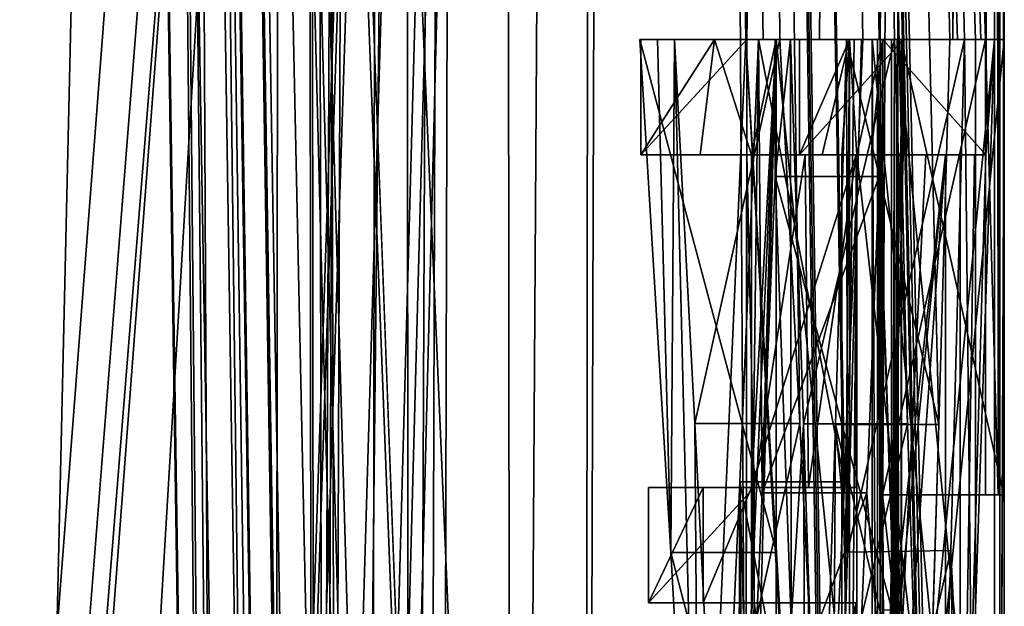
# Model space of a CAD drawing. Header units: millimetres. Extents: x -18.9 to 18.9, y -8.8 to 59.9.
# Tile 331 of 461: x 15.5 to 17.4, y 23.3 to 24.4. Entities that reach past the tile are written whole.
import ezdxf

# ---------------------------------------------------------------- set-up
doc = ezdxf.new("R2010")
doc.units = ezdxf.units.MM
doc.header["$LTSCALE"] = 65.185185
for name, color, linetype in [('1', 7, 'CONTINUOUS'), ('1281', 7, 'CONTINUOUS'), ('1334', 7, 'CONTINUOUS'), ('1335', 7, 'CONTINUOUS'), ('189', 7, 'CONTINUOUS'), ('192', 7, 'CONTINUOUS'), ('193', 7, 'CONTINUOUS'), ('195', 7, 'CONTINUOUS'), ('196', 7, 'CONTINUOUS'), ('197', 7, 'CONTINUOUS'), ('200', 7, 'CONTINUOUS'), ('201', 7, 'CONTINUOUS'), ('202', 7, 'CONTINUOUS'), ('204', 7, 'CONTINUOUS'), ('205', 7, 'CONTINUOUS'), ('206', 7, 'CONTINUOUS'), ('207', 7, 'CONTINUOUS'), ('208', 7, 'CONTINUOUS'), ('209', 7, 'CONTINUOUS'), ('210', 7, 'CONTINUOUS'), ('216', 7, 'CONTINUOUS'), ('217', 7, 'CONTINUOUS'), ('218', 7, 'CONTINUOUS'), ('220', 7, 'CONTINUOUS'), ('221', 7, 'CONTINUOUS'), ('222', 7, 'CONTINUOUS'), ('223', 7, 'CONTINUOUS'), ('224', 7, 'CONTINUOUS'), ('225', 7, 'CONTINUOUS'), ('227', 7, 'CONTINUOUS'), ('228', 7, 'CONTINUOUS'), ('229', 7, 'CONTINUOUS'), ('230', 7, 'CONTINUOUS'), ('231', 7, 'CONTINUOUS'), ('232', 7, 'CONTINUOUS'), ('233', 7, 'CONTINUOUS'), ('234', 7, 'CONTINUOUS'), ('235', 7, 'CONTINUOUS'), ('236', 7, 'CONTINUOUS'), ('237', 7, 'CONTINUOUS'), ('238', 7, 'CONTINUOUS'), ('242', 7, 'CONTINUOUS'), ('31', 7, 'CONTINUOUS'), ('32', 7, 'CONTINUOUS'), ('831', 7, 'CONTINUOUS')]:
    doc.layers.add(name, color=color, linetype=linetype)

msp = doc.modelspace()

# ---------------------------------------------------------------- linework, layer by layer
at = {"layer": '1', "color": 7, "linetype": 'Continuous'}
for points in [[(16.2162, 56.2848, -6.3084), (16.4004, 56.3031, -5.8126), (16.2438, 17.2561, -6.2369), (16.2162, 56.2848, -6.3084)], [(16.2438, 17.2561, -6.2369), (16.4004, 56.3031, -5.8126), (16.268, 17.2148, -6.1735), (16.2438, 17.2561, -6.2369)], [(16.268, 17.2148, -6.1735), (16.4004, 56.3031, -5.8126), (16.2965, 17.2, -6.0979), (16.268, 17.2148, -6.1735)], [(16.2965, 17.2, -6.0979), (16.4004, 56.3031, -5.8126), (16.443, 17.2, -5.6911), (16.2965, 17.2, -6.0979)], [(16.4004, 56.3031, -5.8126), (16.6965, 56.0375, -4.8977), (16.443, 17.2, -5.6911), (16.4004, 56.3031, -5.8126)], [(16.0314, 56.1696, -6.7642), (16.2162, 56.2848, -6.3084), (16.0587, 17.7805, -6.699), (16.0314, 56.1696, -6.7642)], [(16.0587, 17.7805, -6.699), (16.2162, 56.2848, -6.3084), (16.0658, 17.7069, -6.6822), (16.0587, 17.7805, -6.699)], [(16.0658, 17.7069, -6.6822), (16.2162, 56.2848, -6.3084), (16.084, 17.6436, -6.6381), (16.0658, 17.7069, -6.6822)], [(16.084, 17.6436, -6.6381), (16.2162, 56.2848, -6.3084), (16.1651, 17.4505, -6.4381), (16.084, 17.6436, -6.6381)], [(16.1651, 17.4505, -6.4381), (16.2162, 56.2848, -6.3084), (16.2438, 17.2561, -6.2369), (16.1651, 17.4505, -6.4381)], [(15.9328, 26.207, -6.9933), (16.0314, 56.1696, -6.7642), (16.0587, 17.7805, -6.699), (15.9328, 26.207, -6.9933)], [(16.443, 17.2, -5.6911), (16.6965, 56.0375, -4.8977), (16.5793, 17.2, -5.2808), (16.443, 17.2, -5.6911)], [(16.6965, 56.0375, -4.8977), (16.8969, 22.6241, -4.1541), (16.5793, 17.2, -5.2808), (16.6965, 56.0375, -4.8977)], [(16.8989, 24.4, -4.1457), (16.8969, 22.6241, -4.1541), (16.6965, 56.0375, -4.8977), (16.8989, 24.4, -4.1457)], [(17.2996, 54.3428, -1.8668), (16.8989, 24.4, -4.1457), (16.6965, 56.0375, -4.8977), (17.2996, 54.3428, -1.8668)], [(17.0404, 24.4, -3.5192), (16.8989, 24.4, -4.1457), (17.2996, 54.3428, -1.8668), (17.0404, 24.4, -3.5192)], [(17.1587, 24.4, -2.888), (17.0404, 24.4, -3.5192), (17.2996, 54.3428, -1.8668), (17.1587, 24.4, -2.888)], [(17.2035, 24.4, -2.6078), (17.1587, 22.4, -2.888), (17.2996, 54.3428, -1.8668), (17.2035, 24.4, -2.6078)], [(17.1587, 22.4, -2.888), (17.1587, 24.4, -2.888), (17.2996, 54.3428, -1.8668), (17.1587, 22.4, -2.888)], [(17.3, 24.4, -1.8631), (17.2035, 24.4, -2.6078), (17.2996, 54.3428, -1.8668), (17.3, 24.4, -1.8631)], [(17.3807, 52.8398, 0.8197), (17.3, 24.4, -1.8631), (17.2996, 54.3428, -1.8668), (17.3807, 52.8398, 0.8197)], [(16.6233, 50.4225, 5.1405), (17.3632, 24.4, 1.1317), (17.3807, 52.8398, 0.8197), (16.6233, 50.4225, 5.1405)], [(17.3642, 24.4, -1.1148), (17.3, 24.4, -1.8631), (17.3807, 52.8398, 0.8197), (17.3642, 24.4, -1.1148)], [(17.3632, 24.4, 1.1317), (17.3879, 23.5148, 0.6501), (17.3807, 52.8398, 0.8197), (17.3632, 24.4, 1.1317)], [(17.381, 24.4, -0.8123), (17.3642, 24.1759, -1.1148), (17.3807, 52.8398, 0.8197), (17.381, 24.4, -0.8123)], [(17.3642, 24.1759, -1.1148), (17.3642, 24.4, -1.1148), (17.3807, 52.8398, 0.8197), (17.3642, 24.1759, -1.1148)], [(17.3879, 23.5148, 0.6501), (17.3992, 23.5148, 0.1681), (17.3807, 52.8398, 0.8197), (17.3879, 23.5148, 0.6501)], [(17.3992, 23.5148, 0.1681), (17.3992, 24.4, 0.1681), (17.3807, 52.8398, 0.8197), (17.3992, 23.5148, 0.1681)], [(17.4, 24.4, 0.035), (17.3997, 24.4, -0.098), (17.3807, 52.8398, 0.8197), (17.4, 24.4, 0.035)], [(17.3997, 24.4, -0.098), (17.3914, 22.4, -0.5462), (17.3807, 52.8398, 0.8197), (17.3997, 24.4, -0.098)], [(17.3992, 24.4, 0.1681), (17.4, 24.4, 0.035), (17.3807, 52.8398, 0.8197), (17.3992, 24.4, 0.1681)], [(17.3914, 22.4, -0.5462), (17.3914, 24.4, -0.5462), (17.3807, 52.8398, 0.8197), (17.3914, 22.4, -0.5462)], [(17.3867, 24.4, -0.6793), (17.381, 24.4, -0.8123), (17.3807, 52.8398, 0.8197), (17.3867, 24.4, -0.6793)], [(17.3914, 24.4, -0.5462), (17.3867, 24.4, -0.6793), (17.3807, 52.8398, 0.8197), (17.3914, 24.4, -0.5462)], [(16.6233, 50.4225, 5.1405), (15.23, 48.5911, 8.4147), (16.5793, 17.2, 5.2808), (16.6233, 50.4225, 5.1405)], [(16.8969, 24.4, 4.1541), (16.6233, 50.4225, 5.1405), (16.5793, 17.2, 5.2808), (16.8969, 24.4, 4.1541)], [(17.3088, 24.4, 1.7788), (17.3227, 24.4004, 1.6401), (16.6233, 50.4225, 5.1405), (17.3088, 24.4, 1.7788)], [(17.3227, 24.4004, 1.6401), (17.3438, 24.4, 1.3978), (16.6233, 50.4225, 5.1405), (17.3227, 24.4004, 1.6401)], [(17.2939, 24.4, 1.9188), (17.3088, 24.4, 1.7788), (16.6233, 50.4225, 5.1405), (17.2939, 24.4, 1.9188)], [(17.2727, 23.6514, 2.101), (17.2939, 24.4, 1.9188), (16.6233, 50.4225, 5.1405), (17.2727, 23.6514, 2.101)], [(17.2496, 22.9042, 2.2829), (17.2727, 23.6514, 2.101), (16.6233, 50.4225, 5.1405), (17.2496, 22.9042, 2.2829)], [(17.246, 22.7921, 2.3095), (17.2496, 22.9042, 2.2829), (16.6233, 50.4225, 5.1405), (17.246, 22.7921, 2.3095)], [(17.2425, 22.6801, 2.3361), (17.246, 22.7921, 2.3095), (16.6233, 50.4225, 5.1405), (17.2425, 22.6801, 2.3361)], [(17.2388, 22.7922, 2.3627), (17.2425, 22.6801, 2.3361), (16.6233, 50.4225, 5.1405), (17.2388, 22.7922, 2.3627)], [(17.2352, 22.9042, 2.3894), (17.2388, 22.7922, 2.3627), (16.6233, 50.4225, 5.1405), (17.2352, 22.9042, 2.3894)], [(17.2116, 23.6529, 2.5534), (17.2352, 22.9042, 2.3894), (16.6233, 50.4225, 5.1405), (17.2116, 23.6529, 2.5534)], [(17.1865, 24.4, 2.7171), (17.2116, 23.6529, 2.5534), (16.6233, 50.4225, 5.1405), (17.1865, 24.4, 2.7171)], [(17.1567, 24.4, 2.8993), (17.1865, 24.4, 2.7171), (16.6233, 50.4225, 5.1405), (17.1567, 24.4, 2.8993)], [(17.125, 24.4, 3.0812), (17.1567, 24.4, 2.8993), (16.6233, 50.4225, 5.1405), (17.125, 24.4, 3.0812)], [(17.0888, 23.54, 3.2761), (17.125, 24.4, 3.0812), (16.6233, 50.4225, 5.1405), (17.0888, 23.54, 3.2761)], [(17.0504, 22.6829, 3.4703), (17.0888, 23.54, 3.2761), (16.6233, 50.4225, 5.1405), (17.0504, 22.6829, 3.4703)], [(17.0449, 22.7936, 3.4972), (17.0504, 22.6829, 3.4703), (16.6233, 50.4225, 5.1405), (17.0449, 22.7936, 3.4972)], [(17.0394, 22.9042, 3.5238), (17.0449, 22.7936, 3.4972), (16.6233, 50.4225, 5.1405), (17.0394, 22.9042, 3.5238)], [(17.0022, 23.6533, 3.6992), (17.0394, 22.9042, 3.5238), (16.6233, 50.4225, 5.1405), (17.0022, 23.6533, 3.6992)], [(16.9633, 24.4, 3.8739), (17.0022, 23.6533, 3.6992), (16.6233, 50.4225, 5.1405), (16.9633, 24.4, 3.8739)], [(16.9306, 24.4, 4.0141), (16.9633, 24.4, 3.8739), (16.6233, 50.4225, 5.1405), (16.9306, 24.4, 4.0141)], [(16.8969, 24.4, 4.1541), (16.9306, 24.4, 4.0141), (16.6233, 50.4225, 5.1405), (16.8969, 24.4, 4.1541)], [(17.354, 24.4, 1.2647), (17.3632, 24.4, 1.1317), (16.6233, 50.4225, 5.1405), (17.354, 24.4, 1.2647)], [(17.3438, 24.4, 1.3978), (17.354, 24.4, 1.2647), (16.6233, 50.4225, 5.1405), (17.3438, 24.4, 1.3978)], [(15.23, 48.5911, 8.4147), (15.8072, 34.207, 7.2726), (16.443, 17.2, 5.6911), (15.23, 48.5911, 8.4147)], [(16.5793, 17.2, 5.2808), (15.23, 48.5911, 8.4147), (16.443, 17.2, 5.6911), (16.5793, 17.2, 5.2808)], [(15.8072, 34.207, 7.2726), (16.0587, 17.7805, 6.699), (16.0657, 17.7069, 6.6822), (15.8072, 34.207, 7.2726)], [(16.443, 17.2, 5.6911), (15.8072, 34.207, 7.2726), (16.2965, 17.2, 6.0979), (16.443, 17.2, 5.6911)], [(16.2965, 17.2, 6.0979), (15.8072, 34.207, 7.2726), (16.268, 17.2148, 6.1735), (16.2965, 17.2, 6.0979)], [(16.268, 17.2148, 6.1735), (15.8072, 34.207, 7.2726), (16.2438, 17.2561, 6.2369), (16.268, 17.2148, 6.1735)], [(16.2438, 17.2561, 6.2369), (15.8072, 34.207, 7.2726), (16.1651, 17.4505, 6.4381), (16.2438, 17.2561, 6.2369)], [(16.1651, 17.4505, 6.4381), (15.8072, 34.207, 7.2726), (16.084, 17.6436, 6.6381), (16.1651, 17.4505, 6.4381)], [(16.084, 17.6436, 6.6381), (15.8072, 34.207, 7.2726), (16.0657, 17.7069, 6.6822), (16.084, 17.6436, 6.6381)], [(17.0123, 22.4001, 3.6522), (16.8969, 24.4, 4.1541), (16.5793, 17.2, 5.2808), (17.0123, 22.4001, 3.6522)], [(16.8969, 24.4, 4.1541), (17.0123, 22.4001, 3.6522), (16.9564, 23.4026, 3.9038), (16.8969, 24.4, 4.1541)], [(16.8989, 24.4, -4.1457), (16.8989, 24.1759, -4.1457), (16.8969, 22.6241, -4.1541), (16.8989, 24.4, -4.1457)], [(17.2035, 24.4, -2.6078), (17.2035, 24.1759, -2.6078), (17.1587, 22.4, -2.888), (17.2035, 24.4, -2.6078)], [(17.3227, 24.4004, 1.6401), (17.296, 23.4066, 1.8996), (17.3438, 22.4, 1.3978), (17.3227, 24.4004, 1.6401)], [(17.381, 24.4, -0.8123), (17.381, 22.4, -0.8123), (17.314, 22.4, -1.7283), (17.381, 24.4, -0.8123)], [(17.3642, 24.1759, -1.1148), (17.381, 24.4, -0.8123), (17.314, 22.4, -1.7283), (17.3642, 24.1759, -1.1148)], [(17.3438, 24.4, 1.3978), (17.3227, 24.4004, 1.6401), (17.3438, 22.4, 1.3978), (17.3438, 24.4, 1.3978)], [(17.3632, 23.5148, 1.1317), (17.3879, 23.5148, 0.6501), (17.3632, 24.4, 1.1317), (17.3632, 23.5148, 1.1317)], [(17.3997, 24.4, -0.098), (17.3997, 22.4, -0.098), (17.3914, 22.4, -0.5462), (17.3997, 24.4, -0.098)], [(17.2853, 24.1759, -1.9944), (17.2853, 22.4, -1.9944), (16.5793, 17.2, -5.2808), (17.2853, 24.1759, -1.9944)], [(17.1587, 22.4, -2.888), (17.2853, 24.1759, -1.9944), (16.5793, 17.2, -5.2808), (17.1587, 22.4, -2.888)], [(16.8989, 24.1759, -4.1457), (16.9132, 23.5289, -4.0868), (16.8969, 22.6241, -4.1541), (16.8989, 24.1759, -4.1457)], [(17.0126, 24.1759, -3.6514), (16.9132, 23.5289, -4.0868), (16.8989, 24.1759, -4.1457), (17.0126, 24.1759, -3.6514)], [(17.0189, 23.5289, -3.6218), (16.9132, 23.5289, -4.0868), (17.0126, 24.1759, -3.6514), (17.0189, 23.5289, -3.6218)], [(17.1117, 24.1759, -3.1541), (17.0189, 23.5289, -3.6218), (17.0126, 24.1759, -3.6514), (17.1117, 24.1759, -3.1541)], [(17.1117, 23.5289, -3.1541), (17.0189, 23.5289, -3.6218), (17.1117, 24.1759, -3.1541), (17.1117, 23.5289, -3.1541)], [(17.2471, 24.1759, -2.3015), (17.2853, 24.1759, -1.9944), (17.1587, 22.4, -2.888), (17.2471, 24.1759, -2.3015)], [(17.2035, 24.1759, -2.6078), (17.2471, 24.1759, -2.3015), (17.1587, 22.4, -2.888), (17.2035, 24.1759, -2.6078)], [(17.3418, 24.1759, -1.4218), (17.3642, 24.1759, -1.1148), (17.314, 22.4, -1.7283), (17.3418, 24.1759, -1.4218)], [(17.314, 24.1759, -1.7283), (17.3418, 24.1759, -1.4218), (17.314, 22.4, -1.7283), (17.314, 24.1759, -1.7283)], [(17.1568, 24.1339, 2.8992), (17.1322, 23.5184, 3.0408), (17.2164, 22.4, 2.521), (17.1568, 24.1339, 2.8992)], [(17.1876, 23.2681, 2.7103), (17.1568, 24.1339, 2.8992), (17.2164, 22.4, 2.521), (17.1876, 23.2681, 2.7103)], [(16.9132, 23.5289, -4.0868), (16.9132, 23.3048, -4.0868), (16.8969, 22.6241, -4.1541), (16.9132, 23.5289, -4.0868)], [(17.1322, 23.5184, 3.0408), (17.1066, 22.9042, 3.1821), (17.2164, 22.4, 2.521), (17.1322, 23.5184, 3.0408)], [(17.296, 23.4066, 1.8996), (17.2651, 22.4, 2.1625), (17.4, 17.2, 0), (17.296, 23.4066, 1.8996)], [(17.3438, 22.4, 1.3978), (17.296, 23.4066, 1.8996), (17.4, 17.2, 0), (17.3438, 22.4, 1.3978)], [(16.8969, 22.6241, -4.1541), (16.9132, 23.3048, -4.0868), (17.0117, 22.6241, -3.6556), (16.8969, 22.6241, -4.1541)], [(16.9132, 23.3048, -4.0868), (17.0189, 23.3048, -3.6218), (17.0117, 22.6241, -3.6556), (16.9132, 23.3048, -4.0868)], [(17.1117, 23.3048, -3.1541), (17.1117, 22.6241, -3.1541), (17.0117, 22.6241, -3.6556), (17.1117, 23.3048, -3.1541)], [(17.0189, 23.3048, -3.6218), (17.1117, 23.3048, -3.1541), (17.0117, 22.6241, -3.6556), (17.0189, 23.3048, -3.6218)]]:
    msp.add_3dface(points, dxfattribs=at)
at = {"layer": '1281', "color": 7, "linetype": 'Continuous'}
for points in [[(15.1713, 32.4, 8.5201), (16.3509, -6.3, 5.9501), (15.6658, 34.4, 7.5725), (15.1713, 32.4, 8.5201)], [(15.6658, 34.4, 7.5725), (16.3509, -6.3, 5.9501), (15.7332, 34.3417, 7.4314), (15.6658, 34.4, 7.5725)], [(15.7332, 34.3417, 7.4314), (16.3509, -6.3, 5.9501), (15.7608, 34.207, 7.3726), (15.7332, 34.3417, 7.4314)], [(15.7608, 34.207, 7.3726), (16.3509, -6.3, 5.9501), (16.0196, 17.5805, 6.792), (15.7608, 34.207, 7.3726)], [(15.1713, -3.5, 8.5201), (16.3509, -6.3, 5.9501), (15.1713, 32.4, 8.5201), (15.1713, -3.5, 8.5201)], [(12.9799, 26.4, -11.588), (15.7978, 26.4, -7.2931), (13.5068, -3.5, -10.9693), (12.9799, 26.4, -11.588)], [(15.7978, 26.4, -7.2931), (15.8621, 26.3419, -7.1522), (13.5068, -3.5, -10.9693), (15.7978, 26.4, -7.2931)], [(15.8621, 26.3419, -7.1522), (15.8885, 26.207, -7.0933), (13.5068, -3.5, -10.9693), (15.8621, 26.3419, -7.1522)], [(15.8885, 26.207, -7.0933), (16.0196, 17.5805, -6.792), (13.5068, -3.5, -10.9693), (15.8885, 26.207, -7.0933)]]:
    msp.add_3dface(points, dxfattribs=at)
at = {"layer": '1334', "color": 7, "linetype": 'Continuous'}
for points in [[(15.7608, 34.207, 7.3726), (15.0327, 17.5762, 6.7919), (14.9591, 25.407, 7.0653), (15.7608, 34.207, 7.3726)], [(15.7608, 34.207, 7.3726), (16.0196, 17.5805, 6.792), (15.0327, 17.5762, 6.7919), (15.7608, 34.207, 7.3726)]]:
    msp.add_3dface(points, dxfattribs=at)
at = {"layer": '1335', "color": 7, "linetype": 'Continuous'}
for points in [[(15.2324, 17.5805, -6.792), (15.8885, 26.207, -7.0933), (14.9312, 26.207, -7.0933), (15.2324, 17.5805, -6.792)], [(16.0196, 17.5805, -6.792), (15.8885, 26.207, -7.0933), (15.2324, 17.5805, -6.792), (16.0196, 17.5805, -6.792)]]:
    msp.add_3dface(points, dxfattribs=at)
at = {"layer": '189', "color": 7, "linetype": 'Continuous'}
for points in [[(16.8969, 24.4, 4.1541), (16.9564, 23.4026, 3.9038), (16.6908, 24.4, 4.1541), (16.8969, 24.4, 4.1541)], [(16.6908, 24.4, 4.1541), (16.9564, 23.4026, 3.9038), (16.7511, 23.4026, 3.9038), (16.6908, 24.4, 4.1541)], [(16.9564, 23.4026, 3.9038), (17.0123, 22.4001, 3.6522), (16.7511, 23.4026, 3.9038), (16.9564, 23.4026, 3.9038)], [(16.7511, 23.4026, 3.9038), (17.0123, 22.4001, 3.6522), (16.8077, 22.4001, 3.6522), (16.7511, 23.4026, 3.9038)]]:
    msp.add_3dface(points, dxfattribs=at)
at = {"layer": '192', "color": 7, "linetype": 'Continuous'}
for points in [[(17.1322, 23.5184, 3.0408), (17.1568, 24.1339, 2.8992), (16.9291, 23.5184, 3.0408), (17.1322, 23.5184, 3.0408)], [(16.9291, 23.5184, 3.0408), (17.1568, 24.1339, 2.8992), (16.9539, 24.1339, 2.8992), (16.9291, 23.5184, 3.0408)], [(17.1066, 22.9042, 3.1821), (17.1322, 23.5184, 3.0408), (16.9031, 22.9042, 3.1821), (17.1066, 22.9042, 3.1821)], [(16.9031, 22.9042, 3.1821), (17.1322, 23.5184, 3.0408), (16.9291, 23.5184, 3.0408), (16.9031, 22.9042, 3.1821)]]:
    msp.add_3dface(points, dxfattribs=at)
at = {"layer": '193', "color": 7, "linetype": 'Continuous'}
for points in [[(17.1568, 24.1339, 2.8992), (17.1876, 23.2681, 2.7103), (16.9539, 24.1339, 2.8992), (17.1568, 24.1339, 2.8992)], [(16.9539, 24.1339, 2.8992), (17.1876, 23.2681, 2.7103), (16.9851, 23.2681, 2.7103), (16.9539, 24.1339, 2.8992)]]:
    msp.add_3dface(points, dxfattribs=at)
at = {"layer": '195', "color": 7, "linetype": 'Continuous'}
for points in [[(17.296, 23.4066, 1.8996), (17.3227, 24.4004, 1.6401), (17.0947, 23.4031, 1.9005), (17.296, 23.4066, 1.8996)], [(17.0947, 23.4031, 1.9005), (17.3227, 24.4004, 1.6401), (17.1218, 24.4004, 1.6401), (17.0947, 23.4031, 1.9005)], [(17.2651, 22.4, 2.1625), (17.296, 23.4066, 1.8996), (17.0635, 22.4, 2.1625), (17.2651, 22.4, 2.1625)], [(17.0635, 22.4, 2.1625), (17.296, 23.4066, 1.8996), (17.0947, 23.4031, 1.9005), (17.0635, 22.4, 2.1625)]]:
    msp.add_3dface(points, dxfattribs=at)
at = {"layer": '196', "color": 7, "linetype": 'Continuous'}
for points in [[(17.1078, 24.4, 1.7788), (17.2939, 24.4, 1.9188), (17.0926, 24.4, 1.9188), (17.1078, 24.4, 1.7788)], [(17.1218, 24.4004, 1.6401), (17.3088, 24.4, 1.7788), (17.1078, 24.4, 1.7788), (17.1218, 24.4004, 1.6401)], [(17.3088, 24.4, 1.7788), (17.2939, 24.4, 1.9188), (17.1078, 24.4, 1.7788), (17.3088, 24.4, 1.7788)], [(17.3227, 24.4004, 1.6401), (17.3088, 24.4, 1.7788), (17.1218, 24.4004, 1.6401), (17.3227, 24.4004, 1.6401)]]:
    msp.add_3dface(points, dxfattribs=at)
at = {"layer": '197', "color": 7, "linetype": 'Continuous'}
for points in [[(17.0926, 24.4, 1.9188), (17.2727, 23.6514, 2.101), (17.0712, 23.6514, 2.101), (17.0926, 24.4, 1.9188)], [(17.2939, 24.4, 1.9188), (17.2727, 23.6514, 2.101), (17.0926, 24.4, 1.9188), (17.2939, 24.4, 1.9188)], [(17.0712, 23.6514, 2.101), (17.2496, 22.9042, 2.2829), (17.0478, 22.9042, 2.2829), (17.0712, 23.6514, 2.101)], [(17.2727, 23.6514, 2.101), (17.2496, 22.9042, 2.2829), (17.0712, 23.6514, 2.101), (17.2727, 23.6514, 2.101)]]:
    msp.add_3dface(points, dxfattribs=at)
at = {"layer": '200', "color": 7, "linetype": 'Continuous'}
for points in [[(17.0094, 23.6529, 2.5534), (17.1865, 24.4, 2.7171), (16.984, 24.4, 2.7171), (17.0094, 23.6529, 2.5534)], [(17.2116, 23.6529, 2.5534), (17.1865, 24.4, 2.7171), (17.0094, 23.6529, 2.5534), (17.2116, 23.6529, 2.5534)], [(17.0332, 22.9042, 2.3894), (17.2116, 23.6529, 2.5534), (17.0094, 23.6529, 2.5534), (17.0332, 22.9042, 2.3894)], [(17.2352, 22.9042, 2.3894), (17.2116, 23.6529, 2.5534), (17.0332, 22.9042, 2.3894), (17.2352, 22.9042, 2.3894)]]:
    msp.add_3dface(points, dxfattribs=at)
at = {"layer": '201', "color": 7, "linetype": 'Continuous'}
for points in [[(16.9539, 24.4, 2.8993), (17.125, 24.4, 3.0812), (16.9218, 24.4, 3.0812), (16.9539, 24.4, 2.8993)], [(17.1567, 24.4, 2.8993), (17.125, 24.4, 3.0812), (16.9539, 24.4, 2.8993), (17.1567, 24.4, 2.8993)], [(16.984, 24.4, 2.7171), (17.1567, 24.4, 2.8993), (16.9539, 24.4, 2.8993), (16.984, 24.4, 2.7171)], [(17.1865, 24.4, 2.7171), (17.1567, 24.4, 2.8993), (16.984, 24.4, 2.7171), (17.1865, 24.4, 2.7171)]]:
    msp.add_3dface(points, dxfattribs=at)
at = {"layer": '202', "color": 7, "linetype": 'Continuous'}
for points in [[(16.9218, 24.4, 3.0812), (17.0888, 23.54, 3.2761), (16.8851, 23.54, 3.2761), (16.9218, 24.4, 3.0812)], [(17.125, 24.4, 3.0812), (17.0888, 23.54, 3.2761), (16.9218, 24.4, 3.0812), (17.125, 24.4, 3.0812)], [(16.8851, 23.54, 3.2761), (17.0504, 22.6829, 3.4703), (16.8462, 22.6829, 3.4703), (16.8851, 23.54, 3.2761)], [(17.0888, 23.54, 3.2761), (17.0504, 22.6829, 3.4703), (16.8851, 23.54, 3.2761), (17.0888, 23.54, 3.2761)]]:
    msp.add_3dface(points, dxfattribs=at)
at = {"layer": '204', "color": 7, "linetype": 'Continuous'}
for points in [[(16.7975, 23.6534, 3.6992), (16.9633, 24.4, 3.8739), (16.7581, 24.4, 3.8739), (16.7975, 23.6534, 3.6992)], [(17.0022, 23.6533, 3.6992), (16.9633, 24.4, 3.8739), (16.7975, 23.6534, 3.6992), (17.0022, 23.6533, 3.6992)], [(16.8352, 22.9042, 3.5238), (17.0022, 23.6533, 3.6992), (16.7975, 23.6534, 3.6992), (16.8352, 22.9042, 3.5238)], [(17.0394, 22.9042, 3.5238), (17.0022, 23.6533, 3.6992), (16.8352, 22.9042, 3.5238), (17.0394, 22.9042, 3.5238)]]:
    msp.add_3dface(points, dxfattribs=at)
at = {"layer": '205', "color": 7, "linetype": 'Continuous'}
for points in [[(16.8969, 24.4, 4.1541), (16.6908, 24.4, 4.1541), (16.725, 24.4, 4.0141), (16.8969, 24.4, 4.1541)], [(16.9306, 24.4, 4.0141), (16.8969, 24.4, 4.1541), (16.725, 24.4, 4.0141), (16.9306, 24.4, 4.0141)], [(16.7581, 24.4, 3.8739), (16.9306, 24.4, 4.0141), (16.725, 24.4, 4.0141), (16.7581, 24.4, 3.8739)], [(16.9633, 24.4, 3.8739), (16.9306, 24.4, 4.0141), (16.7581, 24.4, 3.8739), (16.9633, 24.4, 3.8739)]]:
    msp.add_3dface(points, dxfattribs=at)
at = {"layer": '206', "color": 7, "linetype": 'Continuous'}
for points in [[(17.3992, 24.4, 0.1681), (17.3992, 23.5148, 0.1681), (17.1992, 24.4, 0.1681), (17.3992, 24.4, 0.1681)], [(17.1992, 24.4, 0.1681), (17.3992, 23.5148, 0.1681), (17.1992, 23.5148, 0.1681), (17.1992, 24.4, 0.1681)]]:
    msp.add_3dface(points, dxfattribs=at)
at = {"layer": '207', "color": 7, "linetype": 'Continuous'}
for points in [[(17.1877, 23.5148, 0.6501), (17.3632, 23.5148, 1.1317), (17.1627, 23.5148, 1.1317), (17.1877, 23.5148, 0.6501)], [(17.3879, 23.5148, 0.6501), (17.3632, 23.5148, 1.1317), (17.1877, 23.5148, 0.6501), (17.3879, 23.5148, 0.6501)], [(17.1992, 23.5148, 0.1681), (17.3879, 23.5148, 0.6501), (17.1877, 23.5148, 0.6501), (17.1992, 23.5148, 0.1681)], [(17.3992, 23.5148, 0.1681), (17.3879, 23.5148, 0.6501), (17.1992, 23.5148, 0.1681), (17.3992, 23.5148, 0.1681)]]:
    msp.add_3dface(points, dxfattribs=at)
at = {"layer": '208', "color": 7, "linetype": 'Continuous'}
for points in [[(17.3632, 23.5148, 1.1317), (17.3632, 24.4, 1.1317), (17.1627, 23.5148, 1.1317), (17.3632, 23.5148, 1.1317)], [(17.1627, 23.5148, 1.1317), (17.3632, 24.4, 1.1317), (17.1627, 24.4, 1.1317), (17.1627, 23.5148, 1.1317)]]:
    msp.add_3dface(points, dxfattribs=at)
at = {"layer": '209', "color": 7, "linetype": 'Continuous'}
for points in [[(17.1534, 24.4, 1.2647), (17.3438, 24.4, 1.3978), (17.1431, 24.4, 1.3978), (17.1534, 24.4, 1.2647)], [(17.354, 24.4, 1.2647), (17.3438, 24.4, 1.3978), (17.1534, 24.4, 1.2647), (17.354, 24.4, 1.2647)], [(17.1627, 24.4, 1.1317), (17.354, 24.4, 1.2647), (17.1534, 24.4, 1.2647), (17.1627, 24.4, 1.1317)], [(17.3632, 24.4, 1.1317), (17.354, 24.4, 1.2647), (17.1627, 24.4, 1.1317), (17.3632, 24.4, 1.1317)]]:
    msp.add_3dface(points, dxfattribs=at)
at = {"layer": '210', "color": 7, "linetype": 'Continuous'}
for points in [[(17.3438, 24.4, 1.3978), (17.3438, 22.4, 1.3978), (17.1431, 24.4, 1.3978), (17.3438, 24.4, 1.3978)], [(17.1431, 24.4, 1.3978), (17.3438, 22.4, 1.3978), (17.1431, 22.4, 1.3978), (17.1431, 24.4, 1.3978)]]:
    msp.add_3dface(points, dxfattribs=at)
at = {"layer": '216', "color": 7, "linetype": 'Continuous'}
for points in [[(17.3997, 22.4, -0.098), (17.3997, 24.4, -0.098), (17.1997, 22.4, -0.098), (17.3997, 22.4, -0.098)], [(17.1997, 22.4, -0.098), (17.3997, 24.4, -0.098), (17.1997, 24.4, -0.098), (17.1997, 22.4, -0.098)]]:
    msp.add_3dface(points, dxfattribs=at)
at = {"layer": '217', "color": 7, "linetype": 'Continuous'}
for points in [[(17.3992, 24.4, 0.1681), (17.1992, 24.4, 0.1681), (17.2, 24.4, 0.035), (17.3992, 24.4, 0.1681)], [(17.3997, 24.4, -0.098), (17.4, 24.4, 0.035), (17.1997, 24.4, -0.098), (17.3997, 24.4, -0.098)], [(17.1997, 24.4, -0.098), (17.4, 24.4, 0.035), (17.2, 24.4, 0.035), (17.1997, 24.4, -0.098)], [(17.4, 24.4, 0.035), (17.3992, 24.4, 0.1681), (17.2, 24.4, 0.035), (17.4, 24.4, 0.035)]]:
    msp.add_3dface(points, dxfattribs=at)
at = {"layer": '218', "color": 7, "linetype": 'Continuous'}
for points in [[(17.3914, 24.4, -0.5462), (17.3914, 22.4, -0.5462), (17.1913, 24.4, -0.5462), (17.3914, 24.4, -0.5462)], [(17.1913, 24.4, -0.5462), (17.3914, 22.4, -0.5462), (17.1913, 22.4, -0.5462), (17.1913, 24.4, -0.5462)]]:
    msp.add_3dface(points, dxfattribs=at)
at = {"layer": '220', "color": 7, "linetype": 'Continuous'}
for points in [[(17.381, 22.4, -0.8123), (17.381, 24.4, -0.8123), (17.1808, 22.4, -0.8123), (17.381, 22.4, -0.8123)], [(17.1808, 22.4, -0.8123), (17.381, 24.4, -0.8123), (17.1808, 24.4, -0.8123), (17.1808, 22.4, -0.8123)]]:
    msp.add_3dface(points, dxfattribs=at)
at = {"layer": '221', "color": 7, "linetype": 'Continuous'}
for points in [[(17.381, 24.4, -0.8123), (17.3867, 24.4, -0.6793), (17.1808, 24.4, -0.8123), (17.381, 24.4, -0.8123)], [(17.1808, 24.4, -0.8123), (17.3867, 24.4, -0.6793), (17.1866, 24.4, -0.6793), (17.1808, 24.4, -0.8123)], [(17.3867, 24.4, -0.6793), (17.3914, 24.4, -0.5462), (17.1866, 24.4, -0.6793), (17.3867, 24.4, -0.6793)], [(17.3914, 24.4, -0.5462), (17.1913, 24.4, -0.5462), (17.1866, 24.4, -0.6793), (17.3914, 24.4, -0.5462)]]:
    msp.add_3dface(points, dxfattribs=at)
at = {"layer": '222', "color": 7, "linetype": 'Continuous'}
for points in [[(17.2035, 24.4, -2.6078), (17.3, 24.4, -1.8631), (17.0012, 24.4, -2.6078), (17.2035, 24.4, -2.6078)], [(17.0012, 24.4, -2.6078), (17.3, 24.4, -1.8631), (17.0988, 24.4, -1.8631), (17.0012, 24.4, -2.6078)], [(17.3, 24.4, -1.8631), (17.3642, 24.4, -1.1148), (17.0988, 24.4, -1.8631), (17.3, 24.4, -1.8631)], [(17.0988, 24.4, -1.8631), (17.3642, 24.4, -1.1148), (17.1638, 24.4, -1.1148), (17.0988, 24.4, -1.8631)]]:
    msp.add_3dface(points, dxfattribs=at)
at = {"layer": '223', "color": 7, "linetype": 'Continuous'}
for points in [[(17.3642, 24.4, -1.1148), (17.3642, 24.1759, -1.1148), (17.1638, 24.4, -1.1148), (17.3642, 24.4, -1.1148)], [(17.1638, 24.4, -1.1148), (17.3642, 24.1759, -1.1148), (17.1638, 24.1759, -1.1148), (17.1638, 24.4, -1.1148)]]:
    msp.add_3dface(points, dxfattribs=at)
at = {"layer": '224', "color": 7, "linetype": 'Continuous'}
for points in [[(17.1411, 24.1759, -1.4218), (17.314, 24.1759, -1.7283), (17.1129, 24.1759, -1.7283), (17.1411, 24.1759, -1.4218)], [(17.3418, 24.1759, -1.4218), (17.314, 24.1759, -1.7283), (17.1411, 24.1759, -1.4218), (17.3418, 24.1759, -1.4218)], [(17.1638, 24.1759, -1.1148), (17.3418, 24.1759, -1.4218), (17.1411, 24.1759, -1.4218), (17.1638, 24.1759, -1.1148)], [(17.3642, 24.1759, -1.1148), (17.3418, 24.1759, -1.4218), (17.1638, 24.1759, -1.1148), (17.3642, 24.1759, -1.1148)]]:
    msp.add_3dface(points, dxfattribs=at)
at = {"layer": '225', "color": 7, "linetype": 'Continuous'}
for points in [[(17.314, 24.1759, -1.7283), (17.314, 22.4, -1.7283), (17.1129, 24.1759, -1.7283), (17.314, 24.1759, -1.7283)], [(17.1129, 24.1759, -1.7283), (17.314, 22.4, -1.7283), (17.1129, 22.4, -1.7283), (17.1129, 24.1759, -1.7283)]]:
    msp.add_3dface(points, dxfattribs=at)
at = {"layer": '227', "color": 7, "linetype": 'Continuous'}
for points in [[(17.2853, 22.4, -1.9944), (17.2853, 24.1759, -1.9944), (17.084, 22.4, -1.9944), (17.2853, 22.4, -1.9944)], [(17.084, 22.4, -1.9944), (17.2853, 24.1759, -1.9944), (17.084, 24.1759, -1.9944), (17.084, 22.4, -1.9944)]]:
    msp.add_3dface(points, dxfattribs=at)
at = {"layer": '228', "color": 7, "linetype": 'Continuous'}
for points in [[(17.0453, 24.1759, -2.3015), (17.2035, 24.1759, -2.6078), (17.0012, 24.1759, -2.6078), (17.0453, 24.1759, -2.3015)], [(17.2471, 24.1759, -2.3015), (17.2035, 24.1759, -2.6078), (17.0453, 24.1759, -2.3015), (17.2471, 24.1759, -2.3015)], [(17.084, 24.1759, -1.9944), (17.2471, 24.1759, -2.3015), (17.0453, 24.1759, -2.3015), (17.084, 24.1759, -1.9944)], [(17.2853, 24.1759, -1.9944), (17.2471, 24.1759, -2.3015), (17.084, 24.1759, -1.9944), (17.2853, 24.1759, -1.9944)]]:
    msp.add_3dface(points, dxfattribs=at)
at = {"layer": '229', "color": 7, "linetype": 'Continuous'}
for points in [[(17.2035, 24.1759, -2.6078), (17.2035, 24.4, -2.6078), (17.0012, 24.1759, -2.6078), (17.2035, 24.1759, -2.6078)], [(17.2035, 24.4, -2.6078), (17.0012, 24.4, -2.6078), (17.0012, 24.1759, -2.6078), (17.2035, 24.4, -2.6078)]]:
    msp.add_3dface(points, dxfattribs=at)
at = {"layer": '230', "color": 7, "linetype": 'Continuous'}
for points in [[(17.1117, 22.6241, -3.1541), (17.1117, 23.3048, -3.1541), (16.9083, 22.6241, -3.1541), (17.1117, 22.6241, -3.1541)], [(16.9083, 22.6241, -3.1541), (17.1117, 23.3048, -3.1541), (16.9083, 23.3048, -3.1541), (16.9083, 22.6241, -3.1541)]]:
    msp.add_3dface(points, dxfattribs=at)
at = {"layer": '231', "color": 7, "linetype": 'Continuous'}
for points in [[(16.8143, 23.3048, -3.6218), (16.9132, 23.3048, -4.0868), (16.7074, 23.3048, -4.0868), (16.8143, 23.3048, -3.6218)], [(17.0189, 23.3048, -3.6218), (16.9132, 23.3048, -4.0868), (16.8143, 23.3048, -3.6218), (17.0189, 23.3048, -3.6218)], [(16.9083, 23.3048, -3.1541), (17.0189, 23.3048, -3.6218), (16.8143, 23.3048, -3.6218), (16.9083, 23.3048, -3.1541)], [(17.1117, 23.3048, -3.1541), (17.0189, 23.3048, -3.6218), (16.9083, 23.3048, -3.1541), (17.1117, 23.3048, -3.1541)]]:
    msp.add_3dface(points, dxfattribs=at)
at = {"layer": '232', "color": 7, "linetype": 'Continuous'}
for points in [[(16.9132, 23.3048, -4.0868), (16.9132, 23.5289, -4.0868), (16.7074, 23.3048, -4.0868), (16.9132, 23.3048, -4.0868)], [(16.7074, 23.3048, -4.0868), (16.9132, 23.5289, -4.0868), (16.7074, 23.5289, -4.0868), (16.7074, 23.3048, -4.0868)]]:
    msp.add_3dface(points, dxfattribs=at)
at = {"layer": '233', "color": 7, "linetype": 'Continuous'}
for points in [[(16.9132, 23.5289, -4.0868), (17.0189, 23.5289, -3.6218), (16.7074, 23.5289, -4.0868), (16.9132, 23.5289, -4.0868)], [(16.7074, 23.5289, -4.0868), (17.0189, 23.5289, -3.6218), (16.8143, 23.5289, -3.6218), (16.7074, 23.5289, -4.0868)], [(17.0189, 23.5289, -3.6218), (17.1117, 23.5289, -3.1541), (16.8143, 23.5289, -3.6218), (17.0189, 23.5289, -3.6218)], [(16.8143, 23.5289, -3.6218), (17.1117, 23.5289, -3.1541), (16.9083, 23.5289, -3.1541), (16.8143, 23.5289, -3.6218)]]:
    msp.add_3dface(points, dxfattribs=at)
at = {"layer": '234', "color": 7, "linetype": 'Continuous'}
for points in [[(17.1117, 23.5289, -3.1541), (17.1117, 24.1759, -3.1541), (16.9083, 23.5289, -3.1541), (17.1117, 23.5289, -3.1541)], [(16.9083, 23.5289, -3.1541), (17.1117, 24.1759, -3.1541), (16.9083, 24.1759, -3.1541), (16.9083, 23.5289, -3.1541)]]:
    msp.add_3dface(points, dxfattribs=at)
at = {"layer": '235', "color": 7, "linetype": 'Continuous'}
for points in [[(16.8079, 24.1759, -3.6514), (16.8989, 24.1759, -4.1457), (16.6929, 24.1759, -4.1457), (16.8079, 24.1759, -3.6514)], [(17.0126, 24.1759, -3.6514), (16.8989, 24.1759, -4.1457), (16.8079, 24.1759, -3.6514), (17.0126, 24.1759, -3.6514)], [(16.9083, 24.1759, -3.1541), (17.0126, 24.1759, -3.6514), (16.8079, 24.1759, -3.6514), (16.9083, 24.1759, -3.1541)], [(17.1117, 24.1759, -3.1541), (17.0126, 24.1759, -3.6514), (16.9083, 24.1759, -3.1541), (17.1117, 24.1759, -3.1541)]]:
    msp.add_3dface(points, dxfattribs=at)
at = {"layer": '236', "color": 7, "linetype": 'Continuous'}
for points in [[(16.8989, 24.1759, -4.1457), (16.8989, 24.4, -4.1457), (16.6929, 24.1759, -4.1457), (16.8989, 24.1759, -4.1457)], [(16.6929, 24.1759, -4.1457), (16.8989, 24.4, -4.1457), (16.6929, 24.4, -4.1457), (16.6929, 24.1759, -4.1457)]]:
    msp.add_3dface(points, dxfattribs=at)
at = {"layer": '237', "color": 7, "linetype": 'Continuous'}
for points in [[(16.8989, 24.4, -4.1457), (17.0404, 24.4, -3.5192), (16.6929, 24.4, -4.1457), (16.8989, 24.4, -4.1457)], [(16.6929, 24.4, -4.1457), (17.0404, 24.4, -3.5192), (16.8361, 24.4, -3.5193), (16.6929, 24.4, -4.1457)], [(17.0404, 24.4, -3.5192), (17.1587, 24.4, -2.888), (16.8361, 24.4, -3.5193), (17.0404, 24.4, -3.5192)], [(16.8361, 24.4, -3.5193), (17.1587, 24.4, -2.888), (16.9558, 24.4, -2.888), (16.8361, 24.4, -3.5193)]]:
    msp.add_3dface(points, dxfattribs=at)
at = {"layer": '238', "color": 7, "linetype": 'Continuous'}
for points in [[(17.1587, 24.4, -2.888), (17.1587, 22.4, -2.888), (16.9558, 24.4, -2.888), (17.1587, 24.4, -2.888)], [(16.9558, 24.4, -2.888), (17.1587, 22.4, -2.888), (16.9558, 22.4, -2.888), (16.9558, 24.4, -2.888)]]:
    msp.add_3dface(points, dxfattribs=at)
at = {"layer": '242', "color": 7, "linetype": 'Continuous'}
for points in [[(16.6908, 24.4, 4.1541), (16.7511, 23.4026, 3.9038), (16.725, 24.4, 4.0141), (16.6908, 24.4, 4.1541)], [(16.8079, 24.1759, -3.6514), (16.6929, 24.1759, -4.1457), (16.8361, 24.4, -3.5193), (16.8079, 24.1759, -3.6514)], [(16.6929, 24.1759, -4.1457), (16.6929, 24.4, -4.1457), (16.8361, 24.4, -3.5193), (16.6929, 24.1759, -4.1457)], [(16.7511, 23.4026, 3.9038), (16.7581, 24.4, 3.8739), (16.725, 24.4, 4.0141), (16.7511, 23.4026, 3.9038)], [(16.7511, 23.4026, 3.9038), (16.8077, 22.4001, 3.6522), (16.7581, 24.4, 3.8739), (16.7511, 23.4026, 3.9038)], [(16.8077, 22.4001, 3.6522), (16.7975, 23.6534, 3.6992), (16.7581, 24.4, 3.8739), (16.8077, 22.4001, 3.6522)], [(16.9083, 24.1759, -3.1541), (16.8079, 24.1759, -3.6514), (16.8361, 24.4, -3.5193), (16.9083, 24.1759, -3.1541)], [(16.9083, 24.1759, -3.1541), (16.8361, 24.4, -3.5193), (16.9558, 24.4, -2.888), (16.9083, 24.1759, -3.1541)], [(16.9031, 22.9042, 3.1821), (16.9218, 24.4, 3.0812), (16.8851, 23.54, 3.2761), (16.9031, 22.9042, 3.1821)], [(16.9031, 22.9042, 3.1821), (16.9291, 23.5184, 3.0408), (16.9218, 24.4, 3.0812), (16.9031, 22.9042, 3.1821)], [(16.9083, 22.6241, -3.1541), (16.9083, 23.3048, -3.1541), (16.9558, 24.4, -2.888), (16.9083, 22.6241, -3.1541)], [(16.9083, 22.6241, -3.1541), (16.9558, 24.4, -2.888), (16.9558, 22.4, -2.888), (16.9083, 22.6241, -3.1541)], [(16.9083, 23.3048, -3.1541), (16.9083, 23.5289, -3.1541), (16.9558, 24.4, -2.888), (16.9083, 23.3048, -3.1541)], [(16.9083, 23.5289, -3.1541), (16.9083, 24.1759, -3.1541), (16.9558, 24.4, -2.888), (16.9083, 23.5289, -3.1541)], [(16.9291, 23.5184, 3.0408), (16.9539, 24.4, 2.8993), (16.9218, 24.4, 3.0812), (16.9291, 23.5184, 3.0408)], [(16.9291, 23.5184, 3.0408), (16.9539, 24.1339, 2.8992), (16.9539, 24.4, 2.8993), (16.9291, 23.5184, 3.0408)], [(16.9539, 24.1339, 2.8992), (16.9851, 23.2681, 2.7103), (16.984, 24.4, 2.7171), (16.9539, 24.1339, 2.8992)], [(16.9539, 24.1339, 2.8992), (16.984, 24.4, 2.7171), (16.9539, 24.4, 2.8993), (16.9539, 24.1339, 2.8992)], [(16.9851, 23.2681, 2.7103), (17.0094, 23.6529, 2.5534), (16.984, 24.4, 2.7171), (16.9851, 23.2681, 2.7103)], [(17.0012, 24.4, -2.6078), (17.0988, 24.4, -1.8631), (17.0012, 24.1759, -2.6078), (17.0012, 24.4, -2.6078)], [(17.0988, 24.4, -1.8631), (17.0453, 24.1759, -2.3015), (17.0012, 24.1759, -2.6078), (17.0988, 24.4, -1.8631)], [(17.0988, 24.4, -1.8631), (17.084, 24.1759, -1.9944), (17.0453, 24.1759, -2.3015), (17.0988, 24.4, -1.8631)], [(17.0947, 23.4031, 1.9005), (17.0926, 24.4, 1.9188), (17.0712, 23.6514, 2.101), (17.0947, 23.4031, 1.9005)], [(17.0988, 24.4, -1.8631), (17.099, 22.4, -1.8614), (17.084, 22.4, -1.9944), (17.0988, 24.4, -1.8631)], [(17.0988, 24.4, -1.8631), (17.084, 22.4, -1.9944), (17.084, 24.1759, -1.9944), (17.0988, 24.4, -1.8631)], [(17.0947, 23.4031, 1.9005), (17.1078, 24.4, 1.7788), (17.0926, 24.4, 1.9188), (17.0947, 23.4031, 1.9005)], [(17.0947, 23.4031, 1.9005), (17.1218, 24.4004, 1.6401), (17.1078, 24.4, 1.7788), (17.0947, 23.4031, 1.9005)], [(17.0988, 24.4, -1.8631), (17.1638, 24.4, -1.1148), (17.1129, 24.1759, -1.7283), (17.0988, 24.4, -1.8631)], [(17.0988, 24.4, -1.8631), (17.1129, 24.1759, -1.7283), (17.099, 22.4, -1.8614), (17.0988, 24.4, -1.8631)], [(17.1638, 24.4, -1.1148), (17.1411, 24.1759, -1.4218), (17.1129, 24.1759, -1.7283), (17.1638, 24.4, -1.1148)], [(17.1638, 24.4, -1.1148), (17.1638, 24.1759, -1.1148), (17.1411, 24.1759, -1.4218), (17.1638, 24.4, -1.1148)], [(17.1534, 24.4, 1.2647), (17.1431, 24.4, 1.3978), (17.1534, 22.4, 1.2647), (17.1534, 24.4, 1.2647)], [(17.1431, 24.4, 1.3978), (17.1431, 22.4, 1.3978), (17.1534, 22.4, 1.2647), (17.1431, 24.4, 1.3978)], [(17.1627, 23.5148, 1.1317), (17.1627, 24.4, 1.1317), (17.1534, 24.4, 1.2647), (17.1627, 23.5148, 1.1317)], [(17.1627, 23.5148, 1.1317), (17.1534, 24.4, 1.2647), (17.1627, 23.2908, 1.1317), (17.1627, 23.5148, 1.1317)], [(17.1534, 24.4, 1.2647), (17.1534, 22.4, 1.2647), (17.1627, 22.4, 1.1317), (17.1534, 24.4, 1.2647)], [(17.1534, 24.4, 1.2647), (17.1627, 22.4, 1.1317), (17.1627, 23.2908, 1.1317), (17.1534, 24.4, 1.2647)], [(17.1866, 22.4, -0.6793), (17.1808, 22.4, -0.8123), (17.1866, 24.4, -0.6793), (17.1866, 22.4, -0.6793)], [(17.1808, 22.4, -0.8123), (17.1808, 24.4, -0.8123), (17.1866, 24.4, -0.6793), (17.1808, 22.4, -0.8123)], [(17.1913, 24.4, -0.5462), (17.1913, 22.4, -0.5462), (17.1866, 22.4, -0.6793), (17.1913, 24.4, -0.5462)], [(17.1913, 24.4, -0.5462), (17.1866, 22.4, -0.6793), (17.1866, 24.4, -0.6793), (17.1913, 24.4, -0.5462)], [(17.1992, 24.4, 0.1681), (17.1992, 23.5148, 0.1681), (17.2, 22.4, 0.035), (17.1992, 24.4, 0.1681)], [(17.1992, 24.4, 0.1681), (17.2, 22.4, 0.035), (17.2, 24.4, 0.035), (17.1992, 24.4, 0.1681)], [(17.2, 22.4, 0.035), (17.1997, 22.4, -0.098), (17.2, 24.4, 0.035), (17.2, 22.4, 0.035)], [(17.1997, 22.4, -0.098), (17.1997, 24.4, -0.098), (17.2, 24.4, 0.035), (17.1997, 22.4, -0.098)], [(17.1129, 24.1759, -1.7283), (17.1129, 22.4, -1.7283), (17.099, 22.4, -1.8614), (17.1129, 24.1759, -1.7283)], [(16.8077, 22.4001, 3.6522), (16.8352, 22.9042, 3.5238), (16.7975, 23.6534, 3.6992), (16.8077, 22.4001, 3.6522)], [(16.9851, 23.2681, 2.7103), (17.0142, 22.4, 2.521), (17.0094, 23.6529, 2.5534), (16.9851, 23.2681, 2.7103)], [(17.0142, 22.4, 2.521), (17.0332, 22.9042, 2.3894), (17.0094, 23.6529, 2.5534), (17.0142, 22.4, 2.521)], [(17.0635, 22.4, 2.1625), (17.0712, 23.6514, 2.101), (17.0478, 22.9042, 2.2829), (17.0635, 22.4, 2.1625)], [(17.0635, 22.4, 2.1625), (17.0947, 23.4031, 1.9005), (17.0712, 23.6514, 2.101), (17.0635, 22.4, 2.1625)], [(16.8143, 23.3048, -3.6218), (16.7074, 23.3048, -4.0868), (16.8143, 23.5289, -3.6218), (16.8143, 23.3048, -3.6218)], [(16.7074, 23.3048, -4.0868), (16.7074, 23.5289, -4.0868), (16.8143, 23.5289, -3.6218), (16.7074, 23.3048, -4.0868)], [(16.9083, 23.3048, -3.1541), (16.8143, 23.3048, -3.6218), (16.9083, 23.5289, -3.1541), (16.9083, 23.3048, -3.1541)], [(16.8143, 23.3048, -3.6218), (16.8143, 23.5289, -3.6218), (16.9083, 23.5289, -3.1541), (16.8143, 23.3048, -3.6218)], [(16.8811, 22.4, 3.2969), (16.8851, 23.54, 3.2761), (16.8462, 22.6829, 3.4703), (16.8811, 22.4, 3.2969)], [(16.8811, 22.4, 3.2969), (16.8922, 22.652, 3.2395), (16.8851, 23.54, 3.2761), (16.8811, 22.4, 3.2969)], [(16.8922, 22.652, 3.2395), (16.9031, 22.9042, 3.1821), (16.8851, 23.54, 3.2761), (16.8922, 22.652, 3.2395)], [(17.1877, 23.5148, 0.6501), (17.1627, 23.5148, 1.1317), (17.1877, 23.2908, 0.6501), (17.1877, 23.5148, 0.6501)], [(17.1627, 23.5148, 1.1317), (17.1627, 23.2908, 1.1317), (17.1877, 23.2908, 0.6501), (17.1627, 23.5148, 1.1317)], [(17.1992, 23.5148, 0.1681), (17.1877, 23.5148, 0.6501), (17.1992, 23.2908, 0.1681), (17.1992, 23.5148, 0.1681)], [(17.1877, 23.5148, 0.6501), (17.1877, 23.2908, 0.6501), (17.1992, 23.2908, 0.1681), (17.1877, 23.5148, 0.6501)], [(17.1992, 23.5148, 0.1681), (17.1992, 23.2908, 0.1681), (17.2, 22.4, 0.035), (17.1992, 23.5148, 0.1681)]]:
    msp.add_3dface(points, dxfattribs=at)
at = {"layer": '31', "color": 7, "linetype": 'Continuous'}
for points in [[(15.136, 26.207, -6.9933), (15.9328, 26.207, -6.9933), (15.4302, 17.7805, -6.699), (15.136, 26.207, -6.9933)], [(15.9328, 26.207, -6.9933), (16.0587, 17.7805, -6.699), (15.4302, 17.7805, -6.699), (15.9328, 26.207, -6.9933)]]:
    msp.add_3dface(points, dxfattribs=at)
at = {"layer": '32', "color": 7, "linetype": 'Continuous'}
for points in [[(15.4302, 17.7805, 6.699), (15.8072, 34.207, 7.2726), (14.8566, 34.207, 7.2726), (15.4302, 17.7805, 6.699)], [(16.0587, 17.7805, 6.699), (15.8072, 34.207, 7.2726), (15.4302, 17.7805, 6.699), (16.0587, 17.7805, 6.699)]]:
    msp.add_3dface(points, dxfattribs=at)
at = {"layer": '831', "color": 7, "linetype": 'Continuous'}
for points in [[(15.5141, 55.669, -7.4266), (15.9793, 17.4506, -6.3642), (16.015, 56.279, -6.2736), (15.5141, 55.669, -7.4266)], [(15.9793, 17.4506, -6.3642), (16.0571, 17.2561, -6.1652), (16.015, 56.279, -6.2736), (15.9793, 17.4506, -6.3642)], [(16.0571, 17.2561, -6.1652), (16.0811, 17.2147, -6.1024), (16.015, 56.279, -6.2736), (16.0571, 17.2561, -6.1652)], [(16.0811, 17.2147, -6.1024), (16.1092, 17.2, -6.0278), (16.015, 56.279, -6.2736), (16.0811, 17.2147, -6.1024)], [(16.015, 56.279, -6.2736), (16.1092, 17.2, -6.0278), (16.5047, 56.0372, -4.841), (16.015, 56.279, -6.2736)], [(16.1092, 17.2, -6.0278), (17.2, 17.2, 0.0001), (16.5047, 56.0372, -4.841), (16.1092, 17.2, -6.0278)], [(16.5047, 56.0372, -4.841), (17.2, 17.2, 0.0001), (17.1641, 53.9265, -1.1108), (16.5047, 56.0372, -4.841)], [(15.7497, 26.207, -6.9129), (15.8742, 17.7805, -6.622), (15.5141, 55.669, -7.4266), (15.7497, 26.207, -6.9129)], [(15.8742, 17.7805, -6.622), (15.8811, 17.7068, -6.6054), (15.5141, 55.669, -7.4266), (15.8742, 17.7805, -6.622)], [(15.8992, 17.6436, -6.5618), (15.9793, 17.4506, -6.3642), (15.5141, 55.669, -7.4266), (15.8992, 17.6436, -6.5618)], [(15.8811, 17.7068, -6.6054), (15.8992, 17.6436, -6.5618), (15.5141, 55.669, -7.4266), (15.8811, 17.7068, -6.6054)], [(17.1641, 53.9265, -1.1108), (17.2, 17.2, 0.0001), (16.9997, 51.8167, 2.6172), (17.1641, 53.9265, -1.1108)], [(16.9997, 51.8167, 2.6172), (15.8742, 17.7805, 6.622), (15.7279, 49.3588, 6.9623), (16.9997, 51.8167, 2.6172)], [(15.8811, 17.7068, 6.6054), (15.8742, 17.7805, 6.622), (16.9997, 51.8167, 2.6172), (15.8811, 17.7068, 6.6054)], [(15.8992, 17.6436, 6.5618), (15.8811, 17.7068, 6.6054), (16.9997, 51.8167, 2.6172), (15.8992, 17.6436, 6.5618)], [(15.9793, 17.4506, 6.3642), (15.8992, 17.6436, 6.5618), (16.9997, 51.8167, 2.6172), (15.9793, 17.4506, 6.3642)], [(16.0571, 17.2561, 6.1652), (15.9793, 17.4506, 6.3642), (16.9997, 51.8167, 2.6172), (16.0571, 17.2561, 6.1652)], [(16.0811, 17.2147, 6.1024), (16.0571, 17.2561, 6.1652), (16.9997, 51.8167, 2.6172), (16.0811, 17.2147, 6.1024)], [(16.1092, 17.2, 6.0278), (16.0811, 17.2147, 6.1024), (16.9997, 51.8167, 2.6172), (16.1092, 17.2, 6.0278)], [(17.2, 17.2, 0.0001), (16.1092, 17.2, 6.0278), (16.9997, 51.8167, 2.6172), (17.2, 17.2, 0.0001)], [(15.8742, 17.7805, 6.622), (15.6225, 34.4, 7.1957), (15.7279, 49.3588, 6.9623), (15.8742, 17.7805, 6.622)]]:
    msp.add_3dface(points, dxfattribs=at)

doc.saveas('drawing.dxf')
